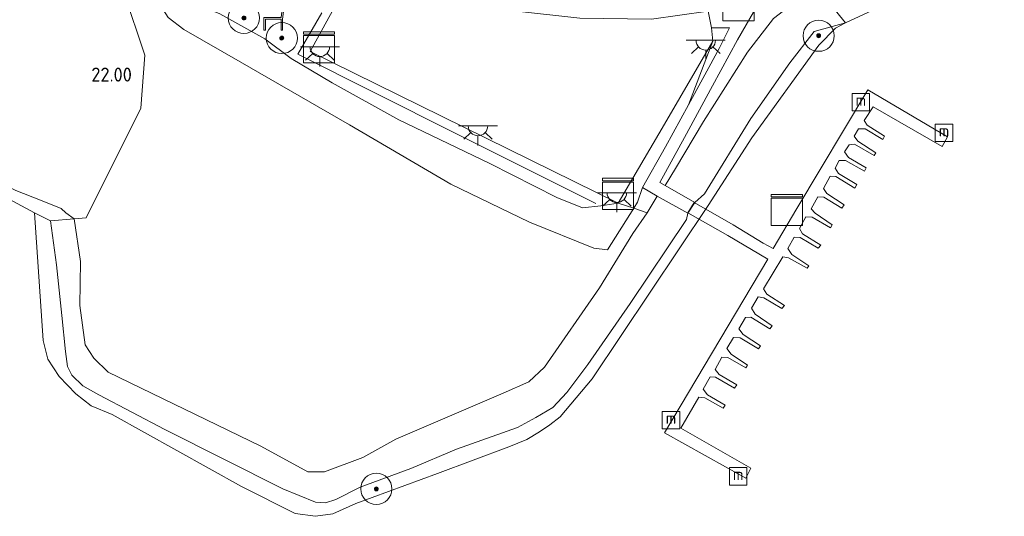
# Model space of a CAD drawing. Header units: metres. Extents: x 185049 to 189876, y 349292 to 352302.
# Tile 258 of 269: x 189119 to 189245, y 351546 to 351610. Entities that reach past the tile are written whole.
import ezdxf
from ezdxf.enums import TextEntityAlignment as Align

# ---------------------------------------------------------------- set-up
doc = ezdxf.new("R2010")
doc.units = ezdxf.units.M
for name, color, linetype, lineweight in [('B-WE-GR-BOOM-S', 90, 'Continuous', 25), ('B-WE-GR-GRAS-GV', 60, 'Continuous', 13), ('B-WE-GR-HAAG-G', 90, 'GR-HAAG1', 13), ('B-WE-GW-TALUD_KRUIN-G', 90, 'Continuous', 18), ('B-WE-GW-TALUD_TEEN-G', 90, 'Continuous', 18), ('B-WE-IE-MEUBILAIR_WATERWEGMEUBILAIR-S', 150, 'Continuous', 25), ('B-WE-IE-MEUBILAIR_WEGMEUBILAIR-S', 7, 'Continuous', 25), ('B-WE-IE-TERREINAFSCHEIDING_DOORGANG-G', 210, 'Continuous', 18), ('B-WE-IE-TERREINAFSCHEIDING_KUNSTMATIG_HEKWERK-G', 20, 'IE-TERREINAFSCHEIDING-KUNSTMATIG', 18), ('B-WE-KL-DATA-S', 90, 'Continuous', 25), ('B-WE-KL-ET_LS_OV_LICHTPUNT-S', 190, 'Continuous', 25), ('B-WE-KW-KUNSTWERK_STEIGER-GV', 170, 'Continuous', 18), ('B-WE-OB-BEKLEDING_STEEN-GV', 30, 'Continuous', 18), ('B-WE-OB-BEKLEDING_STORTSTEEN-GV', 30, 'Continuous', 18), ('B-WE-OG-TERREIN-GV', 7, 'Continuous', 18), ('B-WE-OG-TERREIN_RECREATIE-GV', 7, 'Continuous', 18), ('B-WE-OG-WATER_POEL-GV', 7, 'Continuous', 18), ('B-WE-VH-VERHARDING_STRAATBAKSTEEN-GV', 252, 'Continuous', 18), ('X-XX-AL-HOOGTELABEL-S', 7, 'Continuous', 25)]:
    doc.layers.add(name, color=color, linetype=linetype, lineweight=lineweight)
doc.styles.add('NLCS-ISO', font='NLCS-ISO.ttf')
doc.styles.add('NLCS-ISO-ANNOTATIVE-T18', font='NLCS-ISO.ttf', dxfattribs={"height": 1.8})
doc.linetypes.add('GR-HAAG1', pattern='A,6,[176,NLCS.SHX,S=0.125,R=0,X=0,Y=0],-2', length=8)
doc.linetypes.add('IE-TERREINAFSCHEIDING-KUNSTMATIG', pattern='A,4,[82,NLCS.SHX,S=0.75,R=90,X=0,Y=0],4,-2', length=10)

# ---------------------------------------------------------------- blocks, each defined once
blk = doc.blocks.new('SAL-HOOGTELABEL-SO')
at = {"color": 0, "linetype": 'ByBlock', "lineweight": -2, "style": 'NLCS-ISO-ANNOTATIVE-T18'}
blk.add_attdef('HOOGTE', text='', height=1.8, dxfattribs=at).set_placement((2.79, 0), align=Align.RIGHT)
blk = doc.blocks.new('SIE-WEG_ZITBANK-SO')
at = {"color": 0, "linetype": 'ByBlock', "lineweight": 18}
blk.add_lwpolyline([(-0.91, -1.63), (-0.91, -0.2), (1.09, -0.2), (1.09, -1.63), (1.29, -1.63), (1.29, -0.21), (1.54, 1.78), (1.33, 1.78), (1.11, 0), (-1.11, 0), (-1.11, -1.63)], close=True, dxfattribs=at)
blk = doc.blocks.new('SGR-BOOM_01-SO')
at = {"linetype": 'ByBlock', "lineweight": 18}
h = blk.add_hatch(color=0, dxfattribs=at)
h.dxf.hatch_style = 1
edge = h.paths.add_edge_path()
edge.add_arc((0, 0), 0.25, 0, 360)
at = {"color": 0, "linetype": 'ByBlock', "lineweight": 18}
for radius in [2, 0.25]:
    blk.add_circle((0, 0), radius, dxfattribs=at)
blk = doc.blocks.new('SKL-DATA_KAST-SO')
at = {"color": 0, "linetype": 'ByBlock', "lineweight": 18}
for points in [[(-2, 2), (2, 2), (2, 1.68), (-2, 1.68)], [(-2, 1.52), (2, 1.52), (2, -2), (-2, -2)]]:
    blk.add_lwpolyline(points, close=True, dxfattribs=at)
blk = doc.blocks.new('SIE-WATER_MEERPAAL-SO')
at = {"color": 0, "linetype": 'ByBlock', "lineweight": 18}
blk.add_lwpolyline([(-1.12, -1.12), (1.12, -1.12), (1.12, 1.12), (-1.12, 1.12)], close=True, dxfattribs=at)
at = {"color": 0, "linetype": 'ByBlock', "lineweight": 18, "style": 'NLCS-ISO'}
blk.add_text('m', height=1.5, dxfattribs=at).set_placement((0, 0.28), align=Align.MIDDLE_CENTER)
blk = doc.blocks.new('SKL-ET_OV_LICHTPUNT-SO')
at = {"color": 0, "linetype": 'ByBlock', "lineweight": 18}
for points in [[(-1.25, 0), (-2.5, 0)], [(1.25, 0), (2.5, 0)], [(-0.92, -0.85), (-1.83, -1.7)], [(0, -1.25), (0, -2.5)], [(0.92, -0.85), (1.83, -1.7)]]:
    blk.add_lwpolyline(points, dxfattribs=at)
blk.add_lwpolyline([(0, 0), (1.25, 0, -1), (-1.25, 0)], format="xyb", close=True, dxfattribs=at)

msp = doc.modelspace()

# ---------------------------------------------------------------- linework, layer by layer
at = {"layer": 'B-WE-GR-GRAS-GV'}
for points in [[(189236.587, 351615.199, 20.828), (189225.08, 351609.814, 20.828), (189222.032, 351613.583, 22.747), (189223.245, 351614.843, 22.693), (189225.994, 351615.664, 22.699), (189231.452, 351618.331, 22.741), (189234.849, 351620.247, 22.774), (189237.996, 351620.452, 22.774), (189239.659, 351620.456, 22.63), (189243.018, 351621.65, 22.467), (189247.637, 351622.965, 22.388), (189252.227, 351625.593, 22.363), (189253.866, 351626.825, 22.351), (189257.17, 351631.803, 22.443), (189258.481, 351633.881, 22.467), (189265.42, 351639.026, 22.681), (189275.853, 351645.332, 22.69), (189277.476, 351644.154, 21.539), (189280.801, 351641.74, 20.835), (189263.357, 351631.02, 20.835), (189258.611, 351627.289, 20.835), (189253.436, 351623.03, 20.835), (189247.237, 351619.859, 20.828)], [(189193.702, 351586.33, 22.61), (189191.377, 351586.064, 22.754), (189188.053, 351587.415, 22.769), (189179.5, 351591.774, 22.721), (189167.821, 351597.348, 22.775), (189159.254, 351602.099, 22.775), (189153.994, 351605.228, 22.781), (189150.653, 351607.777, 22.838), (189144.856, 351610.957, 22.685), (189141.553, 351612.325, 22.625), (189139.048, 351612.741, 22.595), (189137.761, 351614.658, 22.481), (189135.911, 351617.858, 22.538), (189133.298, 351621.414, 22.31), (189132.817, 351623.56, 22.503), (189133.23, 351624.387, 22.516), (189155.748, 351613.235, 22.795), (189159.315, 351611.358, 22.936), (189156.435, 351606.144, 22.915), (189195.934, 351586.69, 22.765)], [(189203.298, 351591.112, 21.994), (189201.958, 351588.952, 21.872), (189201.272, 351589.325, 21.851), (189204.452, 351595.111, 22.127), (189208.017, 351601.725, 22.493), (189211.247, 351607.651, 22.784), (189213.926, 351612.299, 23.053), (189220.483, 351615.824, 22.963), (189221.214, 351614.653, 22.819), (189222.032, 351613.583, 22.747), (189219.351, 351613.089, 22.765), (189215.836, 351610.351, 22.75), (189212.496, 351606.029, 22.711), (189206.852, 351597.168, 22.384)], [(189207.01, 351587.86, 21.17), (189205.747, 351586.735, 21.209), (189201.958, 351588.952, 21.872), (189203.298, 351591.112, 21.994), (189206.852, 351597.168, 22.384), (189212.496, 351606.029, 22.711), (189215.836, 351610.351, 22.75), (189219.351, 351613.089, 22.765), (189222.032, 351613.583, 22.747), (189225.08, 351609.814, 20.828), (189221.067, 351608.687, 21.227), (189217.917, 351604.687, 21.227), (189212.947, 351597.541, 21.194)], [(189208.886, 351606.498, 22.508), (189204.934, 351599.288, 22.097), (189208.072, 351607.474, 22.979), (189207.887, 351609.19, 22.957), (189210.216, 351609.16, 22.94)], [(189198.413, 351586.789, 21.907), (189197.918, 351586.009, 21.913), (189195.934, 351586.69, 22.765), (189201.865, 351596.814, 22.664), (189208.072, 351607.474, 22.979), (189204.934, 351599.288, 22.097), (189201.996, 351593.918, 22.013), (189199.063, 351588.691, 21.938)], [(189200.934, 351587.582, 21.899), (189199.65, 351585.415, 21.899), (189197.918, 351586.009, 21.913), (189198.413, 351586.789, 21.907), (189199.063, 351588.691, 21.938)]]:
    msp.add_polyline3d(points, close=True, dxfattribs=at)
for points in [[(189138.244, 351610.483, 22.092), (189140.242, 351608.948, 22.085), (189147.464, 351604.807, 22.065), (189161.478, 351596.739, 22.099), (189174.478, 351589.1, 22.085), (189184.558, 351584.224, 22.126), (189192.793, 351580.882, 21.968), (189194.544, 351580.699, 21.955), (189197.918, 351586.009, 21.913), (189199.65, 351585.415, 21.899), (189197.799, 351582.76, 21.941), (189193.52, 351575.792, 21.886), (189186.475, 351565.626, 21.868), (189184.475, 351563.732, 21.868), (189181.204, 351562.272, 21.868), (189167.433, 351556.367, 21.841), (189163.218, 351554.039, 21.802), (189158.299, 351552.189, 21.766), (189156.139, 351552.204, 21.763), (189150.11, 351555.467, 21.715), (189130.569, 351564.978, 21.688), (189128.707, 351566.789, 21.688), (189127.623, 351568.485, 21.67), (189126.931, 351573.558, 21.643), (189126.999, 351579.165, 21.631), (189126.217, 351584.663, 21.619), (189127.725, 351584.79, 21.775), (189134.758, 351598.873, 22.021), (189135.247, 351605.67, 21.941), (189132.553, 351613.73, 22.019)], [(189144.856, 351610.957, 22.685), (189150.653, 351607.777, 22.838), (189153.994, 351605.228, 22.781), (189159.254, 351602.099, 22.775), (189167.821, 351597.348, 22.775), (189179.5, 351591.774, 22.721), (189188.053, 351587.415, 22.769), (189191.377, 351586.064, 22.754), (189193.702, 351586.33, 22.61), (189195.934, 351586.69, 22.765), (189197.918, 351586.009, 21.913), (189194.544, 351580.699, 21.955), (189192.793, 351580.882, 21.968), (189184.558, 351584.224, 22.126), (189174.478, 351589.1, 22.085), (189161.478, 351596.739, 22.099), (189147.464, 351604.807, 22.065), (189140.242, 351608.948, 22.085), (189138.244, 351610.483, 22.092)]]:
    msp.add_polyline3d(points, dxfattribs=at)
at = {"layer": 'B-WE-GR-HAAG-G'}
msp.add_polyline3d([(189157.94, 351611.102, 22.721), (189154.878, 351605.771, 22.781), (189174.881, 351595.739, 22.775), (189193.075, 351586.643, 22.615)], dxfattribs=at)
at = {"layer": 'B-WE-GW-TALUD_KRUIN-G'}
for points in [[(189031.815, 351634.142, 21.002), (189054.285, 351622.336, 21.204), (189085.829, 351605.646, 21.109), (189107.254, 351594.124, 21.194), (189118.702, 351588.292, 21.14), (189121.885, 351587.06, 21.151), (189124.545, 351585.97, 21.3), (189125.115, 351585.448, 21.363), (189126.217, 351584.663, 21.619)], [(189195.934, 351586.69, 22.765), (189193.702, 351586.33, 22.61), (189191.377, 351586.064, 22.754), (189188.053, 351587.415, 22.769), (189179.5, 351591.774, 22.721), (189167.821, 351597.348, 22.775), (189159.254, 351602.099, 22.775), (189153.994, 351605.228, 22.781), (189150.653, 351607.777, 22.838), (189144.856, 351610.957, 22.685), (189141.553, 351612.325, 22.625), (189139.048, 351612.741, 22.595), (189137.761, 351614.658, 22.481), (189135.911, 351617.858, 22.538), (189133.298, 351621.414, 22.31)], [(189222.032, 351613.583, 22.747), (189219.351, 351613.089, 22.765), (189215.836, 351610.351, 22.75), (189212.496, 351606.029, 22.711), (189206.852, 351597.168, 22.384), (189203.298, 351591.112, 21.994), (189201.958, 351588.952, 21.872)], [(189201.958, 351588.952, 21.872), (189205.747, 351586.735, 21.209)], [(189199.65, 351585.415, 21.899), (189200.934, 351587.582, 21.899)], [(189204.866, 351585.393, 21.209), (189200.934, 351587.582, 21.899)], [(189197.799, 351582.76, 21.941), (189199.65, 351585.415, 21.899)], [(189167.433, 351556.367, 21.841), (189163.218, 351554.039, 21.802), (189158.299, 351552.189, 21.766), (189156.139, 351552.204, 21.763), (189150.11, 351555.467, 21.715), (189130.569, 351564.978, 21.688), (189128.707, 351566.789, 21.688), (189127.623, 351568.485, 21.67), (189126.931, 351573.558, 21.643), (189126.999, 351579.165, 21.631), (189126.217, 351584.663, 21.619)], [(189197.799, 351582.76, 21.941), (189193.52, 351575.792, 21.886), (189186.475, 351565.626, 21.868), (189184.475, 351563.732, 21.868), (189181.204, 351562.272, 21.868), (189167.433, 351556.367, 21.841)]]:
    msp.add_polyline3d(points, dxfattribs=at)
at = {"layer": 'B-WE-GW-TALUD_TEEN-G'}
for points in [[(189197.918, 351586.009, 21.913), (189194.544, 351580.699, 21.955), (189192.793, 351580.882, 21.968), (189184.558, 351584.224, 22.126), (189174.478, 351589.1, 22.085), (189161.478, 351596.739, 22.099), (189147.464, 351604.807, 22.065), (189140.242, 351608.948, 22.085), (189138.244, 351610.483, 22.092), (189136.399, 351613.399, 22.078), (189135.171, 351616.572, 22.17)], [(189205.747, 351586.735, 21.209), (189207.01, 351587.86, 21.17), (189212.947, 351597.541, 21.194), (189217.917, 351604.687, 21.227), (189221.067, 351608.687, 21.227), (189225.08, 351609.814, 20.828)], [(189208.072, 351607.474, 22.979), (189204.934, 351599.288, 22.097)], [(189199.063, 351588.691, 21.938), (189201.996, 351593.918, 22.013), (189204.934, 351599.288, 22.097)], [(189199.063, 351588.691, 21.938), (189198.413, 351586.789, 21.907)], [(189198.413, 351586.789, 21.907), (189197.918, 351586.009, 21.913)], [(189123.145, 351584.386, 21.155), (189121.117, 351585.432, 20.827)], [(189175.198, 351555.091, 21.038), (189183.025, 351557.867, 21.044), (189185.372, 351559.162, 21.044), (189187.567, 351560.445, 21.044), (189189.341, 351562.381, 21.044), (189192.034, 351565.95, 21.044), (189197.456, 351573.787, 21.044), (189204.693, 351584.589, 21.044), (189204.866, 351585.393, 21.209)], [(189123.145, 351584.386, 21.155), (189123.924, 351578.771, 21.155), (189124.628, 351572.267, 21.074), (189125.082, 351567.643, 21.029), (189125.332, 351565.699, 20.972), (189125.886, 351564.587, 20.948), (189127.291, 351563.209, 21.002), (189129.374, 351562.08, 20.987), (189137.839, 351557.64, 20.978), (189152.926, 351550.01, 20.975), (189157.141, 351548.293, 20.975), (189158.411, 351548.219, 20.975), (189159.755, 351548.65, 20.978), (189162.853, 351550.206, 20.927), (189169.339, 351552.627, 21.038), (189175.198, 351555.091, 21.038)]]:
    msp.add_polyline3d(points, dxfattribs=at)
at = {"layer": 'B-WE-IE-TERREINAFSCHEIDING_DOORGANG-G'}
msp.add_polyline3d([(189207.457, 351611.313, 22.978), (189207.887, 351609.19, 22.957)], dxfattribs=at)
at = {"layer": 'B-WE-IE-TERREINAFSCHEIDING_KUNSTMATIG_HEKWERK-G'}
for points in [[(189213.926, 351612.299, 23.053), (189220.483, 351615.824, 22.963), (189221.214, 351614.653, 22.819), (189222.032, 351613.583, 22.747), (189225.08, 351609.814, 20.828)], [(189195.934, 351586.69, 22.765), (189156.435, 351606.144, 22.915), (189159.315, 351611.358, 22.936)], [(189207.887, 351609.19, 22.957), (189208.072, 351607.474, 22.979)], [(189208.072, 351607.474, 22.979), (189201.865, 351596.814, 22.664), (189195.934, 351586.69, 22.765)], [(189126.217, 351584.663, 21.619), (189127.725, 351584.79, 21.775), (189134.758, 351598.873, 22.021)], [(189126.217, 351584.663, 21.619), (189123.145, 351584.386, 21.155)]]:
    msp.add_polyline3d(points, dxfattribs=at)
at = {"layer": 'B-WE-KW-KUNSTWERK_STEIGER-GV'}
msp.add_polyline3d([(189227.938, 351601.195, 21.472), (189238.163, 351595.198, 21.472), (189237.458, 351593.949, 21.472), (189228.596, 351599.027, 21.472), (189227.481, 351597.269, 21.472), (189227.846, 351596.693, 21.472), (189230.077, 351595.279, 21.472), (189229.856, 351594.831, 21.472), (189227.571, 351596.227, 21.472), (189226.728, 351596.196, 21.472), (189226.181, 351595.27, 21.472), (189226.641, 351594.624, 21.472), (189228.943, 351593.146, 21.472), (189228.761, 351592.806, 21.472), (189226.231, 351594.239, 21.472), (189225.541, 351594.169, 21.472), (189224.928, 351593.241, 21.472), (189225.435, 351592.511, 21.472), (189227.703, 351591.213, 21.472), (189227.524, 351590.79, 21.472), (189225.078, 351592.152, 21.472), (189224.248, 351592.126, 21.472), (189223.738, 351591.179, 21.472), (189224.186, 351590.481, 21.472), (189226.522, 351589.058, 21.472), (189226.253, 351588.611, 21.472), (189223.826, 351590.086, 21.472), (189223.09, 351590.137, 21.472), (189222.233, 351588.562, 21.472), (189222.669, 351587.901, 21.472), (189224.894, 351586.437, 21.472), (189224.592, 351586.041, 21.472), (189222.284, 351587.446, 21.472), (189221.523, 351587.48, 21.472), (189220.674, 351585.956, 21.472), (189221.166, 351585.382, 21.472), (189223.378, 351583.902, 21.472), (189223.164, 351583.484, 21.472), (189220.814, 351584.877, 21.472), (189219.966, 351584.92, 21.472), (189219.186, 351583.406, 21.472), (189219.568, 351582.714, 21.472), (189221.896, 351581.259, 21.472), (189221.569, 351580.915, 21.472), (189219.246, 351582.256, 21.472), (189218.476, 351582.315, 21.472), (189217.667, 351580.84, 21.472), (189218.176, 351580.084, 21.472), (189220.389, 351578.643, 21.472), (189220.137, 351578.318, 21.472), (189217.774, 351579.676, 21.472), (189217.02, 351579.788, 21.472), (189214.561, 351575.665, 21.472), (189214.997, 351574.98, 21.472), (189217.236, 351573.533, 21.472), (189216.906, 351573.137, 21.472), (189214.606, 351574.52, 21.472), (189213.895, 351574.656, 21.472), (189213.016, 351573.177, 21.472), (189213.497, 351572.406, 21.472), (189215.664, 351570.908, 21.472), (189215.371, 351570.536, 21.472), (189212.934, 351572.06, 21.472), (189212.235, 351571.996, 21.472), (189211.401, 351570.562, 21.472), (189211.94, 351569.819, 21.472), (189214.189, 351568.352, 21.472), (189213.928, 351567.98, 21.472), (189211.57, 351569.381, 21.472), (189210.727, 351569.416, 21.472), (189209.84, 351568.037, 21.472), (189210.4, 351567.301, 21.472), (189212.513, 351565.87, 21.472), (189212.291, 351565.552, 21.472), (189209.982, 351566.879, 21.472), (189209.229, 351566.892, 21.472), (189208.365, 351565.33, 21.472), (189208.869, 351564.664, 21.472), (189211.132, 351563.372, 21.472), (189210.838, 351562.922, 21.472), (189208.393, 351564.326, 21.472), (189207.724, 351564.377, 21.472), (189206.84, 351562.785, 21.472), (189207.36, 351562.085, 21.472), (189209.637, 351560.756, 21.472), (189209.393, 351560.355, 21.472), (189207.035, 351561.705, 21.472), (189206.255, 351561.767, 21.472), (189203.98, 351557.801, 21.472), (189212.944, 351552.668, 21.472), (189212.279, 351551.366, 21.472), (189201.88, 351557.205, 21.472), (189215.102, 351579.47, 21.472), (189210.004, 351582.532, 21.49), (189204.843, 351585.425, 21.313), (189205.667, 351586.747, 21.301), (189210.679, 351583.894, 21.535), (189214.519, 351581.545, 21.517), (189215.779, 351580.839, 21.469), (189218.841, 351585.991, 21.472)], close=True, dxfattribs=at)
at = {"layer": 'B-WE-OB-BEKLEDING_STEEN-GV'}
msp.add_polyline3d([(188980.472, 351661.852, 21.019), (189005.569, 351648.549, 21.019), (189031.815, 351634.142, 21.002), (189054.285, 351622.336, 21.204), (189085.829, 351605.646, 21.109), (189107.254, 351594.124, 21.194), (189118.702, 351588.292, 21.14), (189121.885, 351587.06, 21.151), (189124.545, 351585.97, 21.3), (189125.115, 351585.448, 21.363), (189126.217, 351584.663, 21.619), (189123.145, 351584.386, 21.155), (189121.117, 351585.432, 20.827), (189094.235, 351599.903, 20.827), (189061.519, 351617.495, 20.827), (189031.417, 351633.395, 20.827), (189016.25, 351641.552, 20.827), (188997.747, 351651.929, 20.827)], dxfattribs=at)
msp.add_polyline3d([(189169.339, 351552.627, 21.038), (189162.853, 351550.206, 20.927), (189159.755, 351548.65, 20.978), (189158.411, 351548.219, 20.975), (189157.141, 351548.293, 20.975), (189152.926, 351550.01, 20.975), (189137.839, 351557.64, 20.978), (189129.374, 351562.08, 20.987), (189127.291, 351563.209, 21.002), (189125.886, 351564.587, 20.948), (189125.332, 351565.699, 20.972), (189125.082, 351567.643, 21.029), (189124.628, 351572.267, 21.074), (189123.924, 351578.771, 21.155), (189123.145, 351584.386, 21.155), (189126.217, 351584.663, 21.619), (189126.999, 351579.165, 21.631), (189126.931, 351573.558, 21.643), (189127.623, 351568.485, 21.67), (189128.707, 351566.789, 21.688), (189130.569, 351564.978, 21.688), (189150.11, 351555.467, 21.715), (189156.139, 351552.204, 21.763), (189158.299, 351552.189, 21.766), (189163.218, 351554.039, 21.802), (189167.433, 351556.367, 21.841), (189181.204, 351562.272, 21.868), (189184.475, 351563.732, 21.868), (189186.475, 351565.626, 21.868), (189193.52, 351575.792, 21.886), (189197.799, 351582.76, 21.941), (189199.65, 351585.415, 21.899), (189200.934, 351587.582, 21.899), (189204.866, 351585.393, 21.209), (189204.693, 351584.589, 21.044), (189197.456, 351573.787, 21.044), (189192.034, 351565.95, 21.044), (189189.341, 351562.381, 21.044), (189187.567, 351560.445, 21.044), (189185.372, 351559.162, 21.044), (189183.025, 351557.867, 21.044), (189175.198, 351555.091, 21.038)], close=True, dxfattribs=at)
at = {"layer": 'B-WE-OB-BEKLEDING_STORTSTEEN-GV'}
msp.add_polyline3d([(189172.788, 351551.962, 20.827), (189162.301, 351548.144, 20.827), (189159.338, 351546.816, 20.827), (189157.14, 351546.483, 20.827), (189154.523, 351546.865, 20.827), (189147.648, 351550.318, 20.827), (189131.051, 351559.541, 20.827), (189128.391, 351560.651, 20.827), (189126.417, 351562.199, 20.827), (189124.26, 351564.437, 20.827), (189122.822, 351566.632, 20.827), (189122.229, 351569.04, 20.827), (189121.117, 351585.432, 20.827), (189123.145, 351584.386, 21.155), (189123.924, 351578.771, 21.155), (189124.628, 351572.267, 21.074), (189125.082, 351567.643, 21.029), (189125.332, 351565.699, 20.972), (189125.886, 351564.587, 20.948), (189127.291, 351563.209, 21.002), (189129.374, 351562.08, 20.987), (189137.839, 351557.64, 20.978), (189152.926, 351550.01, 20.975), (189157.141, 351548.293, 20.975), (189158.411, 351548.219, 20.975), (189159.755, 351548.65, 20.978), (189162.853, 351550.206, 20.927), (189169.339, 351552.627, 21.038), (189175.198, 351555.091, 21.038), (189183.025, 351557.867, 21.044), (189185.372, 351559.162, 21.044), (189187.567, 351560.445, 21.044), (189189.341, 351562.381, 21.044), (189192.034, 351565.95, 21.044), (189197.456, 351573.787, 21.044), (189204.693, 351584.589, 21.044), (189204.866, 351585.393, 21.209), (189205.747, 351586.735, 21.209), (189207.01, 351587.86, 21.17), (189212.947, 351597.541, 21.194), (189217.917, 351604.687, 21.227), (189221.067, 351608.687, 21.227), (189225.08, 351609.814, 20.828), (189223.803, 351609.125, 20.827), (189221.638, 351606.95, 20.827), (189213.046, 351595.033, 20.827), (189207.48, 351586.368, 20.827), (189192.593, 351564.118, 20.827), (189188.481, 351559.261, 20.827), (189187.18, 351558.24, 20.827), (189185.825, 351557.338, 20.827), (189184.214, 351556.362, 20.827), (189181.906, 351555.397, 20.827)], close=True, dxfattribs=at)
at = {"layer": 'B-WE-OG-TERREIN-GV'}
msp.add_polyline3d([(189191.014, 351610.42, 22.945), (189200.189, 351610.28, 22.939), (189207.457, 351611.313, 22.978), (189207.887, 351609.19, 22.957), (189208.072, 351607.474, 22.979), (189201.865, 351596.814, 22.664), (189195.934, 351586.69, 22.765), (189156.435, 351606.144, 22.915), (189159.315, 351611.358, 22.936), (189161.445, 351614.989, 22.96), (189164.311, 351620.218, 22.99), (189182.121, 351611.388, 22.966)], close=True, dxfattribs=at)
at = {"layer": 'B-WE-OG-TERREIN_RECREATIE-GV'}
msp.add_polyline3d([(189119.069, 351629.978, 22.172), (189120.82, 351630.368, 22.277), (189122.859, 351629.789, 22.346), (189127.475, 351627.392, 22.431), (189132.553, 351613.73, 22.019), (189135.247, 351605.67, 21.941), (189134.758, 351598.873, 22.021), (189127.725, 351584.79, 21.775), (189126.217, 351584.663, 21.619), (189125.115, 351585.448, 21.363), (189124.545, 351585.97, 21.3), (189121.885, 351587.06, 21.151), (189118.702, 351588.292, 21.14)], dxfattribs=at)
at = {"layer": 'B-WE-OG-WATER_POEL-GV'}
msp.add_polyline3d([(189094.235, 351599.903, 20.827), (189121.117, 351585.432, 20.827), (189122.229, 351569.04, 20.827), (189122.822, 351566.632, 20.827), (189124.26, 351564.437, 20.827), (189126.417, 351562.199, 20.827), (189128.391, 351560.651, 20.827), (189131.051, 351559.541, 20.827), (189147.648, 351550.318, 20.827), (189154.523, 351546.865, 20.827), (189157.14, 351546.483, 20.827), (189159.338, 351546.816, 20.827), (189162.301, 351548.144, 20.827), (189172.788, 351551.962, 20.827), (189181.906, 351555.397, 20.827), (189184.214, 351556.362, 20.827), (189185.825, 351557.338, 20.827), (189187.18, 351558.24, 20.827), (189188.481, 351559.261, 20.827), (189192.593, 351564.118, 20.827), (189207.48, 351586.368, 20.827), (189213.046, 351595.033, 20.827), (189221.638, 351606.95, 20.827), (189223.803, 351609.125, 20.827), (189225.08, 351609.814, 20.828), (189236.587, 351615.199, 20.828)], dxfattribs=at)
at = {"layer": 'B-WE-VH-VERHARDING_STRAATBAKSTEEN-GV'}
msp.add_polyline3d([(189205.747, 351586.735, 21.209), (189204.866, 351585.393, 21.209), (189200.934, 351587.582, 21.899), (189199.063, 351588.691, 21.938), (189201.996, 351593.918, 22.013), (189204.934, 351599.288, 22.097), (189208.886, 351606.498, 22.508), (189210.216, 351609.16, 22.94), (189207.887, 351609.19, 22.957), (189207.457, 351611.313, 22.978), (189212.207, 351612.633, 23.062), (189213.926, 351612.299, 23.053), (189211.247, 351607.651, 22.784), (189208.017, 351601.725, 22.493), (189204.452, 351595.111, 22.127), (189201.272, 351589.325, 21.851), (189201.958, 351588.952, 21.872)], close=True, dxfattribs=at)

# ---------------------------------------------------------------- block references
at = {"layer": 'B-WE-GR-BOOM-S'}
for p in [(189147.951, 351610.435, 22.781), (189152.806, 351607.858, 22.857), (189221.628, 351608.154, 21.005), (189164.934, 351550.003, 20.954)]:
    msp.add_blockref('SGR-BOOM_01-SO', p, dxfattribs=at)
at = {"layer": 'B-WE-IE-MEUBILAIR_WATERWEGMEUBILAIR-S'}
for p in [(189227.041, 351599.624, 23.738), (189237.7, 351595.687, 22.724), (189202.697, 351558.818, 23.837), (189211.313, 351551.611, 22.52)]:
    msp.add_blockref('SIE-WATER_MEERPAAL-SO', p, dxfattribs=at)
at = {"layer": 'B-WE-IE-MEUBILAIR_WEGMEUBILAIR-S'}
msp.add_blockref('SIE-WEG_ZITBANK-SO', (189151.627, 351610.503, 22.848), dxfattribs=at)
at = {"layer": 'B-WE-KL-DATA-S'}
for p in [(189211.356, 351612.063, 22.98), (189157.574, 351606.666, 25.724), (189195.908, 351587.864, 25.673), (189217.552, 351585.786, 22.376)]:
    msp.add_blockref('SKL-DATA_KAST-SO', p, dxfattribs=at)
at = {"layer": 'B-WE-KL-ET_LS_OV_LICHTPUNT-S'}
for p in [(189157.69, 351606.726, 22.868), (189207.157, 351607.573, 22.76), (189177.958, 351596.575, 22.868), (189195.762, 351588, 22.838)]:
    msp.add_blockref('SKL-ET_OV_LICHTPUNT-SO', p, dxfattribs=at)
at = {"layer": 'X-XX-AL-HOOGTELABEL-S'}
msp.add_blockref('SAL-HOOGTELABEL-SO', (189130.805, 351602.27, 22.004), dxfattribs=at).add_auto_attribs({'HOOGTE': '22.00'})

doc.saveas('drawing.dxf')
